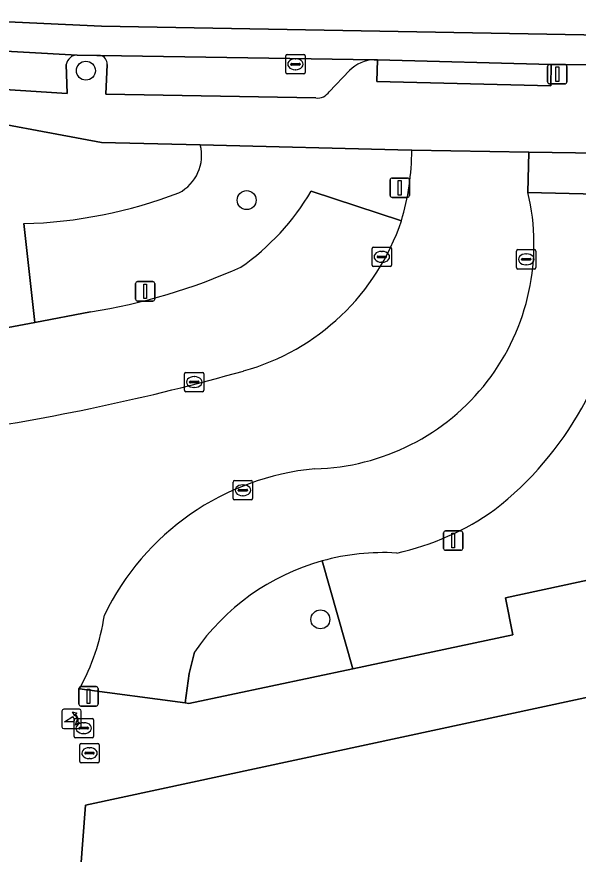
# Model space of a CAD drawing. Extents: x 163683 to 164494, y 382709 to 383872.
# Drawn here: x 164105.35 to 164134.31, y 383324.79 to 383367.98 of the extents above; entities that cross this region are included whole.
import ezdxf

# ---------------------------------------------------------------- set-up
doc = ezdxf.new("R2010")
doc.units = 0
for name, color, linetype in [('IMGEO_Boom', 7, 'Continuous'), ('IMGEO_Groenvoorziening', 7, 'Continuous'), ('IMGEO_Kolk', 7, 'Continuous'), ('IMGEO_Lichtmast', 7, 'Continuous'), ('IMGEO_Pand', 7, 'Continuous'), ('IMGEO_Parkeervlak_open', 7, 'Continuous'), ('IMGEO_Poller', 7, 'Continuous'), ('IMGEO_Rijbaan_lokaal_open', 7, 'Continuous'), ('IMGEO_Rioolput', 7, 'Continuous'), ('IMGEO_Voetpad_open', 7, 'Continuous')]:
    doc.layers.add(name, color=color, linetype=linetype)

msp = doc.modelspace()

# ---------------------------------------------------------------- linework, layer by layer
at = {"layer": 'IMGEO_Boom'}
for centre in [(164108.915, 383365.196), (164117.208, 383358.52), (164121.009, 383336.903)]:
    msp.add_circle(centre, 0.489, dxfattribs=at)
at = {"layer": 'IMGEO_Groenvoorziening'}
for points in [[(164114.816, 383361.369), (164109.721, 383361.495), (164101.776, 383362.963), (164097.196, 383363.81), (164094.607, 383354.438), (164095.603, 383344.481)], [(164125.721, 383361.1), (164125.689, 383361.1), (164114.816, 383361.369)], [(164136.561, 383354.363), (164138.583, 383354.363), (164137.756, 383360.901), (164131.761, 383361), (164131.713, 383358.915), (164136.688, 383358.786), (164136.624, 383357.219)], [(164120.54, 383358.979), (164125.188, 383357.452)], [(164099.189, 383346.216), (164098.662, 383351.088), (164099.486, 383351.185), (164102.964, 383351.593), (164106.284, 383352.215), (164105.71, 383357.308)], [(164105.71, 383357.308), (164106.284, 383352.215), (164109.155, 383352.753)], [(164121.101, 383339.915), (164122.679, 383334.36), (164130.931, 383336.11), (164130.549, 383338.008), (164137.17, 383339.433), (164137.516, 383337.615), (164140.626, 383338.214), (164138.583, 383354.363), (164136.561, 383354.363)], [(164114.519, 383335.218), (164114.25, 383334.106), (164114.043, 383332.595), (164114.223, 383332.567), (164122.679, 383334.36), (164121.101, 383339.915)]]:
    msp.add_lwpolyline(points, dxfattribs=at)
for centre, radius, start, end in [((164112.71, 383360.827), 2.175, 297.3791, 14.4296), ((164112.71, 383360.827), 2.175, 297.3791, 14.4296), ((164113.067, 383361.086), 12.654, 343.3109, 0.064), ((164105.059, 383381.535), 24.236, 271.5404, 290.9142), ((164105.059, 383381.535), 24.236, 271.5404, 290.9142), ((164109.586, 383365.488), 12.742, 305.0527, 329.2815), ((164104.045, 383384.122), 31.782, 279.2519, 293.8655), ((164119.411, 383356.171), 17.245, 307.9107, 353.9834), ((164122.065, 383353.669), 13.652, 282.1756, 305.575), ((164124.254, 383328.549), 11.796, 86.6462, 105.5037), ((164124.261, 383328.526), 11.819, 105.5092, 145.5151)]:
    msp.add_arc(centre, radius, start, end, dxfattribs=at)
at = {"layer": 'IMGEO_Kolk'}
for p, q in [((164119.223, 383365.101), (164119.223, 383365.953)), ((164119.298, 383366.027), (164120.15, 383366.027)), ((164119.711, 383365.807), (164119.736, 383365.807)), ((164120.224, 383365.953), (164120.224, 383365.101)), ((164119.482, 383365.521), (164119.482, 383365.533)), ((164119.92, 383365.484), (164119.522, 383365.484)), ((164119.525, 383365.57), (164119.923, 383365.57)), ((164119.966, 383365.533), (164119.966, 383365.521)), ((164120.15, 383365.027), (164119.298, 383365.027)), ((164119.734, 383365.247), (164119.709, 383365.247)), ((164123.678, 383355.17), (164123.678, 383356.022)), ((164123.753, 383356.096), (164124.605, 383356.096)), ((164124.166, 383355.876), (164124.191, 383355.876)), ((164124.679, 383356.022), (164124.679, 383355.17)), ((164131.124, 383355.042), (164131.124, 383355.894)), ((164131.199, 383355.968), (164132.051, 383355.968)), ((164132.125, 383355.894), (164132.125, 383355.042)), ((164123.937, 383355.59), (164123.937, 383355.602)), ((164124.375, 383355.553), (164123.977, 383355.553)), ((164123.98, 383355.639), (164124.378, 383355.639)), ((164124.421, 383355.602), (164124.421, 383355.59)), ((164131.383, 383355.462), (164131.383, 383355.474)), ((164131.821, 383355.425), (164131.423, 383355.425)), ((164131.426, 383355.511), (164131.824, 383355.511)), ((164131.612, 383355.748), (164131.637, 383355.748)), ((164131.867, 383355.474), (164131.867, 383355.462)), ((164124.605, 383355.096), (164123.753, 383355.096)), ((164124.189, 383355.316), (164124.164, 383355.316)), ((164132.051, 383354.968), (164131.199, 383354.968)), ((164131.635, 383355.188), (164131.61, 383355.188)), ((164114.004, 383348.714), (164114.004, 383349.566)), ((164114.079, 383349.64), (164114.931, 383349.64)), ((164114.492, 383349.42), (164114.517, 383349.42)), ((164115.005, 383349.566), (164115.005, 383348.714)), ((164114.263, 383349.134), (164114.263, 383349.146)), ((164114.701, 383349.097), (164114.303, 383349.097)), ((164114.306, 383349.183), (164114.704, 383349.183)), ((164114.747, 383349.146), (164114.747, 383349.134)), ((164114.931, 383348.64), (164114.079, 383348.64)), ((164114.515, 383348.86), (164114.49, 383348.86)), ((164116.513, 383343.134), (164116.513, 383343.986)), ((164116.588, 383344.06), (164117.44, 383344.06)), ((164117.001, 383343.84), (164117.026, 383343.84)), ((164117.514, 383343.986), (164117.514, 383343.134)), ((164116.772, 383343.554), (164116.772, 383343.566)), ((164117.21, 383343.517), (164116.812, 383343.517)), ((164116.815, 383343.603), (164117.213, 383343.603)), ((164117.256, 383343.566), (164117.256, 383343.554)), ((164117.44, 383343.06), (164116.588, 383343.06)), ((164117.024, 383343.28), (164116.999, 383343.28))]:
    msp.add_line(p, q, dxfattribs=at)
for points in [[(164119.223, 383365.101), (164119.223, 383365.953)], [(164119.298, 383366.027), (164120.15, 383366.027)], [(164120.224, 383365.953), (164120.224, 383365.101)], [(164120.15, 383365.027), (164119.298, 383365.027)], [(164123.678, 383355.17), (164123.678, 383356.022)], [(164123.753, 383356.096), (164124.605, 383356.096)], [(164124.679, 383356.022), (164124.679, 383355.17)], [(164131.124, 383355.042), (164131.124, 383355.894)], [(164131.199, 383355.968), (164132.051, 383355.968)], [(164132.125, 383355.894), (164132.125, 383355.042)], [(164124.605, 383355.096), (164123.753, 383355.096)], [(164132.051, 383354.968), (164131.199, 383354.968)], [(164114.004, 383348.714), (164114.004, 383349.566)], [(164114.079, 383349.64), (164114.931, 383349.64)], [(164115.005, 383349.566), (164115.005, 383348.714)], [(164114.931, 383348.64), (164114.079, 383348.64)], [(164116.513, 383343.134), (164116.513, 383343.986)], [(164116.588, 383344.06), (164117.44, 383344.06)], [(164117.514, 383343.986), (164117.514, 383343.134)], [(164117.44, 383343.06), (164116.588, 383343.06)]]:
    msp.add_lwpolyline(points, dxfattribs=at)
for centre, radius, start, end in [((164119.3, 383365.951), 0.0765, 91.552, 178.448), ((164119.3, 383365.951), 0.0765, 91.552, 178.448), ((164120.148, 383365.951), 0.0765, 1.552, 88.448), ((164120.148, 383365.951), 0.0765, 1.552, 88.448), ((164119.522, 383365.53), 0.0403, 85.8775, 175.7526), ((164119.519, 383365.52), 0.0366, 178.938, 274.7102), ((164119.923, 383365.527), 0.043, 264.8664, 352.4533), ((164119.927, 383365.532), 0.0386, 1.7309, 96.639), ((164119.3, 383365.103), 0.0765, 181.552, 268.448), ((164119.3, 383365.103), 0.0765, 181.552, 268.448), ((164120.148, 383365.103), 0.0765, 271.552, 358.448), ((164120.148, 383365.103), 0.0765, 271.552, 358.448), ((164123.755, 383356.02), 0.0765, 91.552, 178.448), ((164123.755, 383356.02), 0.0765, 91.552, 178.448), ((164124.603, 383356.02), 0.0765, 1.552, 88.448), ((164124.603, 383356.02), 0.0765, 1.552, 88.448), ((164131.201, 383355.892), 0.0765, 91.552, 178.448), ((164131.201, 383355.892), 0.0765, 91.552, 178.448), ((164132.049, 383355.892), 0.0765, 1.552, 88.448), ((164132.049, 383355.892), 0.0765, 1.552, 88.448), ((164123.977, 383355.599), 0.0403, 85.8775, 175.7526), ((164123.974, 383355.589), 0.0366, 178.938, 274.7102), ((164124.378, 383355.596), 0.043, 264.8664, 352.4533), ((164124.382, 383355.601), 0.0386, 1.7309, 96.639), ((164131.423, 383355.471), 0.0403, 85.8775, 175.7526), ((164131.42, 383355.461), 0.0366, 178.938, 274.7102), ((164131.824, 383355.468), 0.043, 264.8664, 352.4533), ((164131.828, 383355.473), 0.0386, 1.7309, 96.639), ((164123.755, 383355.172), 0.0765, 181.552, 268.448), ((164123.755, 383355.172), 0.0765, 181.552, 268.448), ((164124.603, 383355.172), 0.0765, 271.552, 358.448), ((164124.603, 383355.172), 0.0765, 271.552, 358.448), ((164131.201, 383355.044), 0.0765, 181.552, 268.448), ((164131.201, 383355.044), 0.0765, 181.552, 268.448), ((164132.049, 383355.044), 0.0765, 271.552, 358.448), ((164132.049, 383355.044), 0.0765, 271.552, 358.448), ((164114.081, 383349.564), 0.0765, 91.552, 178.448), ((164114.081, 383349.564), 0.0765, 91.552, 178.448), ((164114.929, 383349.564), 0.0765, 1.552, 88.448), ((164114.929, 383349.564), 0.0765, 1.552, 88.448), ((164114.303, 383349.143), 0.0403, 85.8775, 175.7526), ((164114.3, 383349.133), 0.0366, 178.938, 274.7102), ((164114.704, 383349.14), 0.043, 264.8664, 352.4533), ((164114.708, 383349.145), 0.0386, 1.7309, 96.639), ((164114.081, 383348.716), 0.0765, 181.552, 268.448), ((164114.081, 383348.716), 0.0765, 181.552, 268.448), ((164114.929, 383348.716), 0.0765, 271.552, 358.448), ((164114.929, 383348.716), 0.0765, 271.552, 358.448), ((164116.59, 383343.984), 0.0765, 91.552, 178.448), ((164116.59, 383343.984), 0.0765, 91.552, 178.448), ((164117.438, 383343.984), 0.0765, 1.552, 88.448), ((164117.438, 383343.984), 0.0765, 1.552, 88.448), ((164116.812, 383343.563), 0.0403, 85.8775, 175.7526), ((164116.809, 383343.553), 0.0366, 178.938, 274.7102), ((164117.213, 383343.56), 0.043, 264.8664, 352.4533), ((164117.217, 383343.565), 0.0386, 1.7309, 96.639), ((164116.59, 383343.136), 0.0765, 181.552, 268.448), ((164116.59, 383343.136), 0.0765, 181.552, 268.448), ((164117.438, 383343.136), 0.0765, 271.552, 358.448), ((164117.438, 383343.136), 0.0765, 271.552, 358.448)]:
    msp.add_arc(centre, radius, start, end, dxfattribs=at)
for centre, major_axis, ratio, start_param, end_param in [((164119.71, 383365.527), (-0.387, 0.002), 0.722429, 4.712389, 7.853982), ((164119.735, 383365.527), (-0.39, 0.002), 0.717154, 1.570796, 4.712389), ((164124.165, 383355.596), (-0.387, 0.002), 0.722429, 4.712389, 7.853982), ((164124.19, 383355.596), (-0.39, 0.002), 0.717154, 1.570796, 4.712389), ((164131.611, 383355.468), (-0.387, 0.002), 0.722429, 4.712389, 7.853982), ((164131.636, 383355.468), (-0.39, 0.002), 0.717154, 1.570796, 4.712389), ((164114.491, 383349.14), (-0.387, 0.002), 0.722429, 4.712389, 7.853982), ((164114.516, 383349.14), (-0.39, 0.002), 0.717154, 1.570796, 4.712389), ((164117, 383343.56), (-0.387, 0.002), 0.722429, 4.712389, 7.853982), ((164117.025, 383343.56), (-0.39, 0.002), 0.717154, 1.570796, 4.712389)]:
    msp.add_ellipse(centre, major_axis=major_axis, ratio=ratio, start_param=start_param, end_param=end_param, dxfattribs=at)
at = {"layer": 'IMGEO_Lichtmast'}
for p, q in [((164132.729, 383364.615), (164132.729, 383365.415)), ((164132.729, 383365.415), (164132.729, 383364.615)), ((164132.829, 383365.515), (164133.619, 383365.515)), ((164133.619, 383365.515), (164132.829, 383365.515)), ((164133.719, 383365.415), (164133.719, 383364.615)), ((164133.719, 383364.615), (164133.719, 383365.415)), ((164133.619, 383364.515), (164132.829, 383364.515)), ((164132.829, 383364.515), (164133.619, 383364.515)), ((164124.608, 383358.76), (164124.608, 383359.56)), ((164124.608, 383359.56), (164124.608, 383358.76)), ((164124.708, 383359.66), (164125.498, 383359.66)), ((164125.498, 383359.66), (164124.708, 383359.66)), ((164125.598, 383359.56), (164125.598, 383358.76)), ((164125.598, 383358.76), (164125.598, 383359.56)), ((164125.498, 383358.66), (164124.708, 383358.66)), ((164124.708, 383358.66), (164125.498, 383358.66)), ((164111.476, 383353.417), (164111.476, 383354.217)), ((164111.476, 383354.217), (164111.476, 383353.417)), ((164111.576, 383354.317), (164112.366, 383354.317)), ((164112.366, 383354.317), (164111.576, 383354.317)), ((164112.466, 383354.217), (164112.466, 383353.417)), ((164112.466, 383353.417), (164112.466, 383354.217)), ((164112.366, 383353.317), (164111.576, 383353.317)), ((164111.576, 383353.317), (164112.366, 383353.317)), ((164127.362, 383340.566), (164127.362, 383341.366)), ((164127.362, 383341.366), (164127.362, 383340.566)), ((164127.462, 383341.466), (164128.252, 383341.466)), ((164128.252, 383341.466), (164127.462, 383341.466)), ((164128.352, 383341.366), (164128.352, 383340.566)), ((164128.352, 383340.566), (164128.352, 383341.366)), ((164128.252, 383340.466), (164127.462, 383340.466)), ((164127.462, 383340.466), (164128.252, 383340.466)), ((164108.655, 383333.434), (164109.445, 383333.434)), ((164109.445, 383333.434), (164108.655, 383333.434)), ((164108.555, 383332.534), (164108.555, 383333.334)), ((164108.555, 383333.334), (164108.555, 383332.534)), ((164109.545, 383333.334), (164109.545, 383332.534)), ((164109.545, 383332.534), (164109.545, 383333.334)), ((164109.445, 383332.434), (164108.655, 383332.434)), ((164108.655, 383332.434), (164109.445, 383332.434))]:
    msp.add_line(p, q, dxfattribs=at)
for points in [[(164133.149, 383365.39), (164133.299, 383365.39), (164133.299, 383364.64), (164133.149, 383364.64), (164133.149, 383365.39)], [(164125.028, 383359.535), (164125.178, 383359.535), (164125.178, 383358.785), (164125.028, 383358.785), (164125.028, 383359.535)], [(164111.896, 383354.192), (164112.046, 383354.192), (164112.046, 383353.442), (164111.896, 383353.442), (164111.896, 383354.192)], [(164127.782, 383341.341), (164127.932, 383341.341), (164127.932, 383340.591), (164127.782, 383340.591), (164127.782, 383341.341)], [(164108.975, 383333.309), (164109.125, 383333.309), (164109.125, 383332.559), (164108.975, 383332.559), (164108.975, 383333.309)]]:
    msp.add_lwpolyline(points, dxfattribs=at)
for centre, start, end in [((164132.829, 383365.415), 90, 180), ((164132.829, 383365.415), 90, 180), ((164133.619, 383365.415), 0, 90), ((164133.619, 383365.415), 360, 90), ((164132.829, 383364.615), 180, 270), ((164132.829, 383364.615), 180, 270), ((164133.619, 383364.615), 270, 0), ((164133.619, 383364.615), 270, 0), ((164124.708, 383359.56), 90, 180), ((164124.708, 383359.56), 90, 180), ((164125.498, 383359.56), 0, 90), ((164125.498, 383359.56), 360, 90), ((164124.708, 383358.76), 180, 270), ((164124.708, 383358.76), 180, 270), ((164125.498, 383358.76), 270, 0), ((164125.498, 383358.76), 270, 0), ((164111.576, 383354.217), 90, 180), ((164111.576, 383354.217), 90, 180), ((164112.366, 383354.217), 0, 90), ((164112.366, 383354.217), 360, 90), ((164111.576, 383353.417), 180, 270), ((164111.576, 383353.417), 180, 270), ((164112.366, 383353.417), 270, 0), ((164112.366, 383353.417), 270, 0), ((164127.462, 383341.366), 90, 180), ((164127.462, 383341.366), 90, 180), ((164128.252, 383341.366), 0, 90), ((164128.252, 383341.366), 360, 90), ((164127.462, 383340.566), 180, 270), ((164127.462, 383340.566), 180, 270), ((164128.252, 383340.566), 270, 0), ((164128.252, 383340.566), 270, 0), ((164108.655, 383333.334), 90, 180), ((164108.655, 383333.334), 90, 180), ((164109.445, 383333.334), 0, 90), ((164109.445, 383333.334), 360, 90), ((164108.655, 383332.534), 180, 270), ((164108.655, 383332.534), 180, 270), ((164109.445, 383332.534), 270, 0), ((164109.445, 383332.534), 270, 0)]:
    msp.add_arc(centre, 0.1, start, end, dxfattribs=at)
at = {"layer": 'IMGEO_Pand'}
msp.add_lwpolyline([(164165.905, 383329.135), (164160.295, 383355.04), (164153.023, 383353.46), (164152.282, 383356.605), (164142.394, 383356.096), (164142.367, 383356.094), (164144.967, 383335.071), (164108.893, 383327.316), (164107.919, 383314.448), (164103.954, 383315.494), (164100.092, 383316.499), (164099.232, 383316.726), (164085.894, 383320.243), (164081.08, 383302.369), (164083.28, 383301.798), (164087.253, 383300.767), (164106.517, 383295.769), (164105.106, 383276.669)], dxfattribs=at)
at = {"layer": 'IMGEO_Parkeervlak_open'}
for points in [[(164108.463, 383366.001), (164103.227, 383366.287), (164094.896, 383367.828)], [(164095.166, 383367.22), (164094.901, 383365.747), (164103.12, 383364.326), (164107.955, 383364.013), (164107.904, 383365.522)], [(164123.789, 383365.761), (164109.666, 383365.982)], [(164110.008, 383365.511), (164109.944, 383363.981), (164120.773, 383363.791)], [(164121.465, 383364.108), (164122.512, 383365.199)], [(164125.188, 383357.452), (164120.54, 383358.979)], [(164136.624, 383357.219), (164136.688, 383358.786), (164131.713, 383358.915)], [(164109.155, 383352.753), (164106.284, 383352.215), (164102.964, 383351.593), (164099.486, 383351.185), (164098.662, 383351.088), (164099.189, 383346.216)], [(164108.585, 383333.327), (164114.043, 383332.595), (164114.25, 383334.106), (164114.519, 383335.218)]]:
    msp.add_lwpolyline(points, dxfattribs=at)
for centre, radius, start, end in [((164108.477, 383365.419), 0.582, 91.359, 169.8267), ((164109.57, 383365.552), 0.44, 354.604, 77.3639), ((164123.84, 383363.914), 1.847, 91.5693, 135.9387), ((164120.857, 383364.522), 0.736, 263.4684, 325.756), ((164109.586, 383365.488), 12.742, 305.0527, 329.2815), ((164120.45, 383356.242), 11.576, 271.3776, 13.3512), ((164113.83, 383361.247), 11.975, 285.5489, 341.5238), ((164104.045, 383384.122), 31.782, 279.2519, 293.8655), ((164119.411, 383356.171), 17.245, 307.9107, 353.9834), ((164085.781, 383460.331), 114.953, 278.15313, 285.77937), ((164121.987, 383331.273), 13.455, 95.3708, 154.2512), ((164122.065, 383353.669), 13.652, 282.1756, 305.575), ((164124.254, 383328.549), 11.796, 86.6462, 105.5037), ((164124.261, 383328.526), 11.819, 105.5092, 145.5151), ((164098.658, 383338.799), 11.335, 331.134, 351.471)]:
    msp.add_arc(centre, radius, start, end, dxfattribs=at)
at = {"layer": 'IMGEO_Poller'}
for p, q in [((164107.683, 383332.174), (164107.683, 383331.367)), ((164107.683, 383332.174), (164107.683, 383331.367)), ((164108.585, 383332.269), (164107.777, 383332.269)), ((164108.585, 383332.269), (164107.777, 383332.269)), ((164108.679, 383331.367), (164108.679, 383332.174)), ((164108.679, 383331.367), (164108.679, 383332.174)), ((164107.777, 383331.272), (164108.585, 383331.272)), ((164107.777, 383331.272), (164108.585, 383331.272))]:
    msp.add_line(p, q, dxfattribs=at)
for points in [[(164108.362, 383331.998), (164108.35, 383331.925), (164108.225, 383332.13)], [(164108.225, 383332.13), (164108.456, 383332.064), (164108.385, 383332.032)], [(164108.318, 383331.625), (164107.805, 383331.625), (164108.235, 383331.9)], [(164108.378, 383331.453), (164108.444, 383331.684), (164108.474, 383331.616)], [(164108.51, 383331.589), (164108.582, 383331.578), (164108.378, 383331.453)]]:
    msp.add_lwpolyline(points, dxfattribs=at)
for centre, radius, start, end in [((164107.777, 383332.174), 0.0946, 90, 180), ((164107.777, 383332.174), 0.0946, 90, 180), ((164108.585, 383332.174), 0.0946, 0, 90), ((164108.585, 383332.174), 0.0946, 0, 90), ((164107.99, 383331.675), 0.332, 351.3247, 42.4854), ((164108.004, 383331.685), 0.476, 351.7527, 41.1691), ((164108.004, 383331.685), 0.516, 349.3569, 42.2912), ((164107.777, 383331.367), 0.0946, 180, 270), ((164107.777, 383331.367), 0.0946, 180, 270), ((164108.585, 383331.367), 0.0946, 270, 0), ((164108.585, 383331.367), 0.0946, 270, 0)]:
    msp.add_arc(centre, radius, start, end, dxfattribs=at)
at = {"layer": 'IMGEO_Rijbaan_lokaal_open'}
for points in [[(164037.444, 383378.098), (164038.398, 383377.921), (164038.521, 383377.899), (164038.786, 383379.375), (164103.399, 383367.78), (164109.713, 383367.482), (164198.705, 383365.887), (164205.201, 383365.177), (164213.958, 383363.713), (164230.957, 383359.822), (164242.9, 383358.082), (164243.253, 383362.244), (164243.39, 383363.835), (164243.778, 383368.218)], [(164244.235, 383357.92), (164242.9, 383358.082), (164230.957, 383359.822), (164213.958, 383363.713), (164205.201, 383365.177), (164198.705, 383365.887), (164109.713, 383367.482), (164103.399, 383367.78), (164038.786, 383379.375)], [(164092.839, 383368.148), (164094.762, 383367.853), (164094.896, 383367.828), (164103.227, 383366.287), (164108.463, 383366.001), (164109.483, 383365.985), (164109.666, 383365.982), (164123.789, 383365.761), (164123.953, 383365.757), (164132.91, 383365.521), (164138.363, 383365.465), (164150.64, 383365.207), (164160.569, 383365.029), (164182.889, 383364.663), (164195.34, 383364.458), (164195.456, 383364.456), (164198.426, 383364.409), (164198.607, 383364.389), (164204.996, 383363.69), (164213.667, 383362.241), (164230.622, 383358.36), (164243.278, 383355.52)], [(164131.713, 383358.915), (164131.761, 383361), (164125.721, 383361.1)], [(164107.919, 383314.448), (164108.893, 383327.316), (164144.967, 383335.071), (164142.367, 383356.094), (164142.394, 383356.096), (164141.778, 383360.835), (164137.756, 383360.901), (164138.583, 383354.363), (164140.626, 383338.214), (164137.516, 383337.615), (164137.17, 383339.433), (164130.549, 383338.008), (164130.931, 383336.11), (164122.679, 383334.36), (164114.223, 383332.567), (164114.043, 383332.595), (164108.585, 383333.327)]]:
    msp.add_lwpolyline(points, dxfattribs=at)
for centre, radius, start, end in [((164113.067, 383361.086), 12.654, 343.3109, 0.064), ((164120.45, 383356.242), 11.576, 271.3776, 13.3512), ((164113.83, 383361.247), 11.975, 285.5489, 341.5238), ((164085.781, 383460.331), 114.953, 278.15313, 285.77937), ((164121.987, 383331.273), 13.455, 95.3708, 154.2512), ((164098.658, 383338.799), 11.335, 331.134, 351.471)]:
    msp.add_arc(centre, radius, start, end, dxfattribs=at)
at = {"layer": 'IMGEO_Rioolput'}
for p, q in [((164108.306, 383330.87), (164108.306, 383331.722)), ((164108.381, 383331.796), (164109.233, 383331.796)), ((164109.307, 383331.722), (164109.307, 383330.87)), ((164108.565, 383331.29), (164108.565, 383331.302)), ((164109.003, 383331.253), (164108.605, 383331.253)), ((164108.608, 383331.339), (164109.006, 383331.339)), ((164108.794, 383331.576), (164108.819, 383331.576)), ((164109.049, 383331.302), (164109.049, 383331.29)), ((164109.233, 383330.796), (164108.381, 383330.796)), ((164108.817, 383331.016), (164108.792, 383331.016)), ((164108.603, 383329.579), (164108.603, 383330.431)), ((164108.678, 383330.505), (164109.53, 383330.505)), ((164109.604, 383330.431), (164109.604, 383329.579)), ((164108.862, 383329.999), (164108.862, 383330.011)), ((164109.3, 383329.962), (164108.902, 383329.962)), ((164108.905, 383330.048), (164109.303, 383330.048)), ((164109.091, 383330.285), (164109.116, 383330.285)), ((164109.346, 383330.011), (164109.346, 383329.999)), ((164109.53, 383329.505), (164108.678, 383329.505)), ((164109.114, 383329.725), (164109.089, 383329.725))]:
    msp.add_line(p, q, dxfattribs=at)
for points in [[(164108.306, 383330.87), (164108.306, 383331.722)], [(164108.381, 383331.796), (164109.233, 383331.796)], [(164109.307, 383331.722), (164109.307, 383330.87)], [(164109.233, 383330.796), (164108.381, 383330.796)], [(164108.603, 383329.579), (164108.603, 383330.431)], [(164108.678, 383330.505), (164109.53, 383330.505)], [(164109.604, 383330.431), (164109.604, 383329.579)], [(164109.53, 383329.505), (164108.678, 383329.505)]]:
    msp.add_lwpolyline(points, dxfattribs=at)
for centre, radius, start, end in [((164108.383, 383331.72), 0.0765, 91.552, 178.448), ((164108.383, 383331.72), 0.0765, 91.552, 178.448), ((164109.231, 383331.72), 0.0765, 1.552, 88.448), ((164109.231, 383331.72), 0.0765, 1.552, 88.448), ((164108.605, 383331.299), 0.0403, 85.8775, 175.7526), ((164108.602, 383331.289), 0.0366, 178.938, 274.7102), ((164109.006, 383331.296), 0.043, 264.8664, 352.4533), ((164109.01, 383331.301), 0.0386, 1.7309, 96.639), ((164108.383, 383330.872), 0.0765, 181.552, 268.448), ((164108.383, 383330.872), 0.0765, 181.552, 268.448), ((164109.231, 383330.872), 0.0765, 271.552, 358.448), ((164109.231, 383330.872), 0.0765, 271.552, 358.448), ((164108.68, 383330.429), 0.0765, 91.552, 178.448), ((164108.68, 383330.429), 0.0765, 91.552, 178.448), ((164109.528, 383330.429), 0.0765, 1.552, 88.448), ((164109.528, 383330.429), 0.0765, 1.552, 88.448), ((164108.902, 383330.008), 0.0403, 85.8775, 175.7526), ((164108.899, 383329.998), 0.0366, 178.938, 274.7102), ((164109.303, 383330.005), 0.043, 264.8664, 352.4533), ((164109.307, 383330.01), 0.0386, 1.7309, 96.639), ((164108.68, 383329.581), 0.0765, 181.552, 268.448), ((164108.68, 383329.581), 0.0765, 181.552, 268.448), ((164109.528, 383329.581), 0.0765, 271.552, 358.448), ((164109.528, 383329.581), 0.0765, 271.552, 358.448)]:
    msp.add_arc(centre, radius, start, end, dxfattribs=at)
for centre, major_axis, ratio, start_param, end_param in [((164108.793, 383331.296), (-0.387, 0.002), 0.722429, 4.712389, 7.853982), ((164108.818, 383331.296), (-0.39, 0.002), 0.717154, 1.570796, 4.712389), ((164109.09, 383330.005), (-0.387, 0.002), 0.722429, 4.712389, 7.853982), ((164109.115, 383330.005), (-0.39, 0.002), 0.717154, 1.570796, 4.712389)]:
    msp.add_ellipse(centre, major_axis=major_axis, ratio=ratio, start_param=start_param, end_param=end_param, dxfattribs=at)
at = {"layer": 'IMGEO_Voetpad_open'}
for points in [[(164070.848, 383368.682), (164095.779, 383364.072), (164097.196, 383363.81), (164101.776, 383362.963), (164109.721, 383361.495), (164114.816, 383361.369), (164125.689, 383361.1), (164125.721, 383361.1), (164131.761, 383361), (164137.756, 383360.901), (164141.778, 383360.835), (164151.37, 383360.677), (164160.187, 383360.532), (164162.016, 383360.502), (164166.15, 383360.434), (164166.931, 383360.421), (164173.04, 383360.297), (164196.744, 383359.902), (164199.517, 383359.782), (164205.2, 383359.074), (164209.777, 383358.339), (164213.788, 383357.54), (164227.571, 383354.373)], [(164107.904, 383365.522), (164107.955, 383364.013), (164103.12, 383364.326), (164094.901, 383365.747), (164095.166, 383367.22)], [(164109.666, 383365.982), (164109.483, 383365.985), (164108.463, 383366.001)], [(164138.363, 383365.465), (164132.91, 383365.521), (164132.891, 383364.42), (164123.912, 383364.643), (164123.953, 383365.757), (164123.789, 383365.761)], [(164120.773, 383363.791), (164109.944, 383363.981), (164110.008, 383365.511)], [(164122.512, 383365.199), (164121.465, 383364.108)]]:
    msp.add_lwpolyline(points, dxfattribs=at)
msp.add_lwpolyline([(164123.953, 383365.757), (164123.912, 383364.643), (164132.891, 383364.42), (164132.91, 383365.521)], close=True, dxfattribs=at)
for centre, radius, start, end in [((164108.477, 383365.419), 0.582, 91.359, 169.8267), ((164109.57, 383365.552), 0.44, 354.604, 77.3639), ((164123.84, 383363.914), 1.847, 91.5693, 135.9387), ((164120.857, 383364.522), 0.736, 263.4684, 325.756)]:
    msp.add_arc(centre, radius, start, end, dxfattribs=at)

doc.saveas('drawing.dxf')
